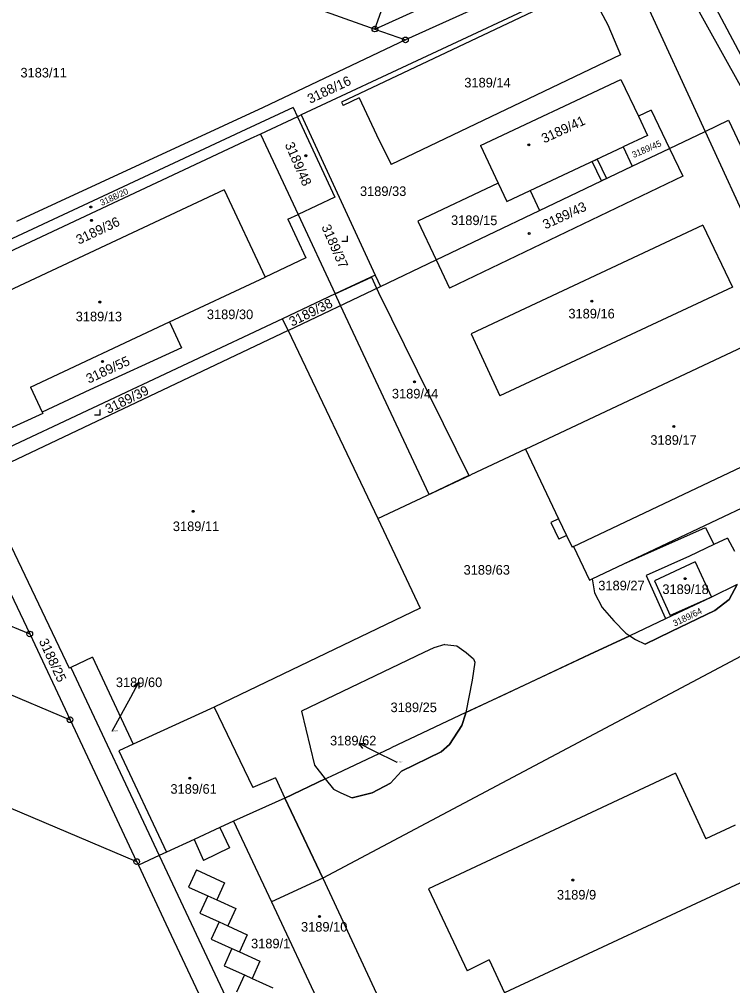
# Model space of a CAD drawing. Extents: x -593183 to -588034, y -1130415 to -1124994.
# Drawn here: x -591984.2 to -591857.8, y -1127874.8 to -1127703.4 of the extents above; entities that cross this region are included whole.
import ezdxf

# ---------------------------------------------------------------- set-up
doc = ezdxf.new("R2010")
doc.units = 0
for name, color, linetype in [('Vrstva 1', 7, 'Continuous'), ('Vrstva 16', 7, 'Continuous'), ('Vrstva 18', 7, 'Continuous'), ('Vrstva 19', 7, 'Continuous'), ('Vrstva 24', 7, 'Continuous'), ('Vrstva 25', 7, 'Continuous'), ('Vrstva 27', 7, 'Continuous'), ('Vrstva 4', 7, 'Continuous')]:
    doc.layers.add(name, color=color, linetype=linetype)

msp = doc.modelspace()

# ---------------------------------------------------------------- linework, layer by layer
at = {"layer": 'Vrstva 1'}
for p, q in [((-591876.11, -1127689.06), (-591915.78, -1127707.04)), ((-591870.18, -1127690.32), (-591847.52, -1127731.32)), ((-591921.2, -1127705.11), (-591916.51, -1127691.93)), ((-591921.2, -1127705.11), (-591893.01, -1127692.32)), ((-591876.43, -1127693.25), (-591934.25, -1127720.35)), ((-591876.43, -1127693.25), (-591862.67, -1127723.27)), ((-591944.98, -1127696.65), (-591921.2, -1127705.11)), ((-591883.52, -1127697.42), (-591927.11, -1127718.08)), ((-591883.32, -1127697.95), (-591879.92, -1127704.36)), ((-591879.92, -1127704.36), (-591877.65, -1127709.69)), ((-591921.2, -1127705.11), (-591915.78, -1127707.04)), ((-591915.78, -1127707.04), (-591941.03, -1127719.02)), ((-591877.65, -1127709.69), (-591918.32, -1127729.16)), ((-591902.47, -1127725.76), (-591877.59, -1127714.04)), ((-591877.59, -1127714.04), (-591874.47, -1127720.58)), ((-591927.11, -1127718.08), (-591926.83, -1127718.67)), ((-591923.97, -1127717.3), (-591926.83, -1127718.67)), ((-591923.97, -1127717.3), (-591920.89, -1127723.89)), ((-591941.03, -1127719.02), (-591984.76, -1127739.26)), ((-591935.7, -1127719.01), (-591944.06, -1127722.94)), ((-591935.7, -1127719.01), (-591934.93, -1127720.66)), ((-591934.25, -1127720.35), (-591934.71, -1127720.56)), ((-591934.25, -1127720.35), (-591921.17, -1127748.78)), ((-591872.22, -1127719.51), (-591874.47, -1127720.58)), ((-591872.22, -1127719.51), (-591868.98, -1127726.28)), ((-591934.93, -1127720.66), (-591941.5, -1127723.75)), ((-591934.71, -1127720.56), (-591934.93, -1127720.66)), ((-591934.93, -1127720.66), (-591928.29, -1127734.94)), ((-591874.47, -1127720.58), (-591872.86, -1127723.97)), ((-591862.67, -1127723.27), (-591858.52, -1127721.29)), ((-591858.52, -1127721.29), (-591842.55, -1127755.19)), ((-591944.06, -1127722.94), (-591956.84, -1127728.9)), ((-591941.5, -1127723.75), (-591943.29, -1127724.59)), ((-591941.5, -1127723.75), (-591934.82, -1127738)), ((-591920.89, -1127723.89), (-591918.32, -1127729.16)), ((-591868.98, -1127726.28), (-591862.67, -1127723.27)), ((-591862.67, -1127723.27), (-591847.08, -1127757.27)), ((-591943.29, -1127724.59), (-591956.04, -1127730.57)), ((-591872.86, -1127723.97), (-591877.2, -1127726.01)), ((-591902.47, -1127725.76), (-591899.33, -1127732.42)), ((-591877.2, -1127726.01), (-591875.57, -1127729.43)), ((-591875.57, -1127729.43), (-591868.98, -1127726.28)), ((-591868.98, -1127726.28), (-591866.64, -1127731.18)), ((-591956.84, -1127728.9), (-591998.46, -1127748.3)), ((-591956.04, -1127730.57), (-591997.65, -1127750.11)), ((-591892.01, -1127737.28), (-591875.57, -1127729.43)), ((-591899.33, -1127732.42), (-591913.57, -1127739.2)), ((-591866.64, -1127731.18), (-591907.98, -1127751.04)), ((-591899.33, -1127732.42), (-591897.79, -1127735.69)), ((-591947.92, -1127733.61), (-591989.49, -1127753.13)), ((-591947.92, -1127733.61), (-591940.68, -1127749.1)), ((-591897.79, -1127735.69), (-591893.66, -1127733.75)), ((-591893.66, -1127733.75), (-591892.01, -1127737.28)), ((-591928.29, -1127734.94), (-591934.82, -1127738)), ((-591910.35, -1127746.02), (-591892.01, -1127737.28)), ((-591936.63, -1127738.85), (-591934.82, -1127738)), ((-591936.63, -1127738.85), (-591933.43, -1127745.7)), ((-591934.82, -1127738), (-591928.22, -1127752.09)), ((-591913.57, -1127739.2), (-591910.35, -1127746.02)), ((-591863.04, -1127739.91), (-591904.14, -1127759.17)), ((-591863.04, -1127739.91), (-591857.83, -1127750.9)), ((-591933.43, -1127745.7), (-591940.68, -1127749.1)), ((-591920.23, -1127750.74), (-591910.35, -1127746.02)), ((-591910.35, -1127746.02), (-591907.98, -1127751.04)), ((-591957.61, -1127757.05), (-591940.68, -1127749.1)), ((-591921.17, -1127748.78), (-591928.22, -1127752.09)), ((-591921.17, -1127748.78), (-591920.23, -1127750.74)), ((-591936.58, -1127758.55), (-591920.23, -1127750.74)), ((-591857.83, -1127750.9), (-591899.05, -1127770.15)), ((-591928.22, -1127752.09), (-591937.56, -1127756.49)), ((-591937.56, -1127756.49), (-591992.11, -1127782.16)), ((-591936.58, -1127758.55), (-591937.56, -1127756.49)), ((-591982.23, -1127768.61), (-591957.61, -1127757.05)), ((-591957.61, -1127757.05), (-591955.48, -1127761.67)), ((-591936.58, -1127758.55), (-591991.09, -1127784.43)), ((-591936.58, -1127758.55), (-591920.7, -1127791.92)), ((-591904.14, -1127759.17), (-591899.05, -1127770.15)), ((-591894.52, -1127779.59), (-591850.01, -1127758.65)), ((-591955.48, -1127761.67), (-591971.76, -1127769.12)), ((-591982.23, -1127768.61), (-591980.18, -1127773.08)), ((-591971.76, -1127769.12), (-591980.18, -1127773.08)), ((-591980.09, -1127773.28), (-591990.75, -1127778.16)), ((-591980.18, -1127773.08), (-591980.09, -1127773.28)), ((-591886.01, -1127796.88), (-591842.19, -1127776.07)), ((-591894.52, -1127779.59), (-591904.19, -1127784.14)), ((-591894.52, -1127779.59), (-591888.64, -1127791.94)), ((-591991.54, -1127784.64), (-591975.39, -1127818.45)), ((-591920.7, -1127791.92), (-591904.19, -1127784.14)), ((-591877.07, -1127799.95), (-591850.27, -1127787.24)), ((-592039.86, -1127788.3), (-591982.39, -1127812.39)), ((-591920.7, -1127791.92), (-591913.16, -1127807.83)), ((-591888.64, -1127791.94), (-591890, -1127792.59)), ((-591890, -1127792.59), (-591888.59, -1127795.55)), ((-591877.07, -1127799.95), (-591862.62, -1127793.5)), ((-591862.62, -1127793.5), (-591861.09, -1127796.53)), ((-591887.23, -1127794.9), (-591888.59, -1127795.55)), ((-591887.23, -1127794.9), (-591886.24, -1127796.99)), ((-591858.7, -1127795.39), (-591861.09, -1127796.53)), ((-591858.7, -1127795.39), (-591857.46, -1127797.72)), ((-591886.01, -1127796.88), (-591886.24, -1127796.99)), ((-591886.01, -1127796.88), (-591883.18, -1127802.85)), ((-591861.09, -1127796.53), (-591865.41, -1127798.58)), ((-592042.97, -1127799.14), (-591975.25, -1127827.6)), ((-591865.41, -1127798.58), (-591873.14, -1127802.01)), ((-591882.69, -1127802.62), (-591877.07, -1127799.95)), ((-591883.18, -1127802.85), (-591882.69, -1127802.62)), ((-591882.69, -1127802.62), (-591882.29, -1127805.07)), ((-591873.14, -1127802.01), (-591869.76, -1127809.54)), ((-591986.32, -1127804.02), (-591982.39, -1127812.39)), ((-591856.97, -1127803.63), (-591861.54, -1127805.88)), ((-591856.97, -1127803.63), (-591858.38, -1127806.28)), ((-591882.29, -1127805.07), (-591880.9, -1127807.68)), ((-591861.54, -1127805.88), (-591869.68, -1127809.72)), ((-591913.16, -1127807.83), (-591949.71, -1127825.37)), ((-591880.9, -1127807.68), (-591878.85, -1127810.05)), ((-591858.38, -1127806.28), (-591860.95, -1127808.22)), ((-591869.76, -1127809.54), (-591869.68, -1127809.72)), ((-591860.95, -1127808.22), (-591868.67, -1127811.96)), ((-591878.85, -1127810.05), (-591876.72, -1127812.26)), ((-591869.68, -1127809.72), (-591876.03, -1127812.71)), ((-591982.39, -1127812.39), (-591975.25, -1127827.6)), ((-591876.03, -1127812.71), (-591883.17, -1127816.05)), ((-591876.72, -1127812.26), (-591876.03, -1127812.71)), ((-591876.03, -1127812.71), (-591874.99, -1127813.38)), ((-591868.67, -1127811.96), (-591873.29, -1127814.19)), ((-591908.8, -1127814.28), (-591910.78, -1127814.83)), ((-591908.8, -1127814.28), (-591906.69, -1127814.51)), ((-591906.69, -1127814.51), (-591905.04, -1127815.68)), ((-591874.99, -1127813.38), (-591873.29, -1127814.19)), ((-592052.09, -1127815.06), (-591963.44, -1127852.75)), ((-591912.54, -1127815.65), (-591934.21, -1127826.07)), ((-591910.78, -1127814.83), (-591912.54, -1127815.65)), ((-591905.04, -1127815.68), (-591903.71, -1127816.79)), ((-591883.17, -1127816.05), (-591898.96, -1127823.45)), ((-591971.26, -1127816.51), (-591975.11, -1127818.32)), ((-591971.26, -1127816.51), (-591964.04, -1127831.91)), ((-591903.5, -1127817.41), (-591903.95, -1127820.59)), ((-591903.71, -1127816.79), (-591903.5, -1127817.41)), ((-591975.11, -1127818.32), (-591975.39, -1127818.45)), ((-591975.11, -1127818.32), (-591959.42, -1127851.69)), ((-591903.95, -1127820.59), (-591905.06, -1127826.31)), ((-591898.96, -1127823.45), (-591905.06, -1127826.31)), ((-591949.71, -1127825.37), (-591964.04, -1127831.91)), ((-591949.71, -1127825.37), (-591942.87, -1127839.64)), ((-591934.21, -1127826.07), (-591931.92, -1127835.68)), ((-591905.06, -1127826.31), (-591918.31, -1127832.57)), ((-591905.12, -1127826.6), (-591905.78, -1127828.62)), ((-591905.06, -1127826.31), (-591905.12, -1127826.6)), ((-591975.25, -1127827.6), (-591963.44, -1127852.75)), ((-591905.78, -1127828.62), (-591907.99, -1127831.98)), ((-591964.04, -1127831.91), (-591966.58, -1127833.1)), ((-591966.58, -1127833.1), (-591958.15, -1127851.08)), ((-591909.45, -1127833.3), (-591916.47, -1127836.69)), ((-591907.99, -1127831.98), (-591909.45, -1127833.3)), ((-591931.92, -1127835.68), (-591929.99, -1127838.08)), ((-591916.47, -1127836.69), (-591918.42, -1127838.83)), ((-591938.84, -1127837.89), (-591942.87, -1127839.64)), ((-591938.84, -1127837.89), (-591937.15, -1127841.48)), ((-591929.99, -1127838.08), (-591937.15, -1127841.48)), ((-591929.99, -1127838.08), (-591928.54, -1127839.89)), ((-591867.94, -1127837.05), (-591911.68, -1127857.58)), ((-591867.94, -1127837.05), (-591862.51, -1127848.73)), ((-591928.54, -1127839.89), (-591927.27, -1127840.58)), ((-591918.42, -1127838.83), (-591921.7, -1127840.56)), ((-591937.15, -1127841.48), (-591946.24, -1127845.56)), ((-591937.15, -1127841.48), (-591930.45, -1127855.72)), ((-591927.27, -1127840.58), (-591925.26, -1127841.43)), ((-591921.7, -1127840.56), (-591925.26, -1127841.43)), ((-591946.24, -1127845.56), (-591948.69, -1127846.7)), ((-591946.24, -1127845.56), (-591939.52, -1127859.9)), ((-591948.69, -1127846.7), (-591946.99, -1127850.33)), ((-591857.33, -1127846.32), (-591862.51, -1127848.73)), ((-591953.26, -1127848.85), (-591958.15, -1127851.08)), ((-591953.26, -1127848.85), (-591951.58, -1127852.54)), ((-591946.99, -1127850.33), (-591951.58, -1127852.54)), ((-591959.42, -1127851.69), (-591963.14, -1127853.39)), ((-591958.15, -1127851.08), (-591959.42, -1127851.69)), ((-591959.42, -1127851.69), (-591938.85, -1127895.42)), ((-591963.44, -1127852.75), (-591963.14, -1127853.39)), ((-591963.14, -1127853.39), (-591958.25, -1127863.78)), ((-591930.45, -1127855.72), (-591916.92, -1127884.74)), ((-591853.21, -1127855.03), (-591898.25, -1127876.01)), ((-591911.68, -1127857.58), (-591904.86, -1127872.12)), ((-591939.52, -1127859.9), (-591925.85, -1127889.06)), ((-591958.25, -1127863.78), (-591951.99, -1127877.08)), ((-591900.95, -1127870.18), (-591904.86, -1127872.12)), ((-591900.95, -1127870.18), (-591898.25, -1127876.01))]:
    msp.add_line(p, q, dxfattribs=at)
msp.add_lwpolyline([(-591929.99, -1127838.08), (-591928.97, -1127837.6), (-591918.31, -1127832.57)], dxfattribs=at)
at = {"layer": 'Vrstva 16'}
for p, q in [((-591967.76, -1127829.63), (-591964.47, -1127823.57)), ((-591917.23, -1127835.16), (-591921.32, -1127833.15))]:
    msp.add_line(p, q, dxfattribs=at)
at = {"layer": 'Vrstva 24'}
for centre, radius in [((-591921.2, -1127705.11), 0.5), ((-591921.2, -1127705.11), 0.0327), ((-591915.78, -1127707.04), 0.5), ((-591915.78, -1127707.04), 0.0327), ((-591982.39, -1127812.39), 0.5), ((-591982.39, -1127812.39), 0.0327), ((-591975.25, -1127827.6), 0.5), ((-591975.25, -1127827.6), 0.0327), ((-591963.44, -1127852.75), 0.5), ((-591963.44, -1127852.75), 0.0327)]:
    msp.add_circle(centre, radius, dxfattribs=at)
at = {"layer": 'Vrstva 25'}
for p, q in [((-591926.04, -1127742.8), (-591926.04, -1127741.8)), ((-591926.04, -1127742.8), (-591927.04, -1127742.8)), ((-591969.92, -1127773.61), (-591970.92, -1127773.61)), ((-591969.92, -1127773.61), (-591969.92, -1127772.61)), ((-591964.47, -1127823.57), (-591963.04, -1127820.93)), ((-591921.32, -1127833.15), (-591924.01, -1127831.82))]:
    msp.add_line(p, q, dxfattribs=at)
for points in [[(-591963.96, -1127821.57), (-591963.04, -1127820.93), (-591963.08, -1127822.05)], [(-591923.33, -1127832.71), (-591924.01, -1127831.82), (-591922.89, -1127831.82)]]:
    msp.add_lwpolyline(points, dxfattribs=at)
for centre, radius in [((-591893.92, -1127725.67), 0.175), ((-591893.92, -1127725.67), 0.15), ((-591933.44, -1127727.57), 0.175), ((-591933.44, -1127727.57), 0.15), ((-591971.58, -1127736.67), 0.175), ((-591971.58, -1127736.67), 0.15), ((-591971.45, -1127739.04), 0.175), ((-591971.45, -1127739.04), 0.15), ((-591893.83, -1127741.37), 0.175), ((-591893.83, -1127741.37), 0.15), ((-591969.96, -1127753.52), 0.175), ((-591969.96, -1127753.52), 0.15), ((-591882.73, -1127753.35), 0.175), ((-591882.73, -1127753.35), 0.15), ((-591969.47, -1127764.08), 0.175), ((-591969.47, -1127764.08), 0.15), ((-591914.19, -1127767.68), 0.175), ((-591914.19, -1127767.68), 0.15), ((-591868.19, -1127775.6), 0.175), ((-591868.19, -1127775.6), 0.15), ((-591953.42, -1127790.64), 0.175), ((-591953.42, -1127790.64), 0.15), ((-591866.22, -1127802.58), 0.175), ((-591866.22, -1127802.58), 0.15), ((-591953.99, -1127837.95), 0.175), ((-591953.99, -1127837.95), 0.15), ((-591886.13, -1127856.02), 0.175), ((-591886.13, -1127856.02), 0.15), ((-591931, -1127862.5), 0.175), ((-591931, -1127862.5), 0.15)]:
    msp.add_circle(centre, radius, dxfattribs=at)
at = {"layer": 'Vrstva 27'}
for p, q in [((-591882.67, -1127728.58), (-591881.77, -1127728.16)), ((-591881.02, -1127732.03), (-591882.67, -1127728.58)), ((-591881.77, -1127728.16), (-591880.12, -1127731.6)), ((-591880.12, -1127731.6), (-591881.02, -1127732.03)), ((-591928.22, -1127752.09), (-591921.83, -1127749.09)), ((-591921.83, -1127749.09), (-591920.93, -1127751.07)), ((-591920.93, -1127751.07), (-591920.59, -1127751.83)), ((-591927.28, -1127754.11), (-591928.22, -1127752.09)), ((-591920.59, -1127751.83), (-591904.53, -1127784.3)), ((-591911.61, -1127787.64), (-591927.28, -1127754.11)), ((-591904.53, -1127784.3), (-591911.61, -1127787.64)), ((-591858.38, -1127806.28), (-591856.97, -1127803.63)), ((-591860.95, -1127808.22), (-591858.38, -1127806.28)), ((-591868.67, -1127811.96), (-591860.95, -1127808.22)), ((-591883.17, -1127816.05), (-591876.03, -1127812.71)), ((-591876.03, -1127812.71), (-591874.99, -1127813.38)), ((-591873.29, -1127814.19), (-591868.67, -1127811.96)), ((-591874.99, -1127813.38), (-591873.29, -1127814.19)), ((-591854.35, -1127815.29), (-591930.45, -1127855.72)), ((-591905.06, -1127826.31), (-591883.17, -1127816.05)), ((-591905.78, -1127828.62), (-591905.12, -1127826.6)), ((-591905.12, -1127826.6), (-591905.06, -1127826.31)), ((-591907.99, -1127831.98), (-591905.78, -1127828.62)), ((-591916.47, -1127836.69), (-591909.45, -1127833.3)), ((-591909.45, -1127833.3), (-591907.99, -1127831.98)), ((-591918.42, -1127838.83), (-591916.47, -1127836.69)), ((-591937.15, -1127841.48), (-591929.99, -1127838.08)), ((-591929.99, -1127838.08), (-591928.54, -1127839.89)), ((-591928.54, -1127839.89), (-591927.27, -1127840.58)), ((-591921.7, -1127840.56), (-591918.42, -1127838.83)), ((-591930.45, -1127855.72), (-591937.15, -1127841.48)), ((-591927.27, -1127840.58), (-591925.26, -1127841.43)), ((-591925.26, -1127841.43), (-591921.7, -1127840.56))]:
    msp.add_line(p, q, dxfattribs=at)
at = {"layer": 'Vrstva 4'}
for p, q in [((-591873.65, -1127677.09), (-591845.46, -1127730.32)), ((-591893.66, -1127733.75), (-591877.2, -1127726.01)), ((-591888.64, -1127791.94), (-591887.23, -1127794.9)), ((-591864.43, -1127799.58), (-591871.63, -1127802.96)), ((-591864.43, -1127799.58), (-591861.54, -1127805.88)), ((-591871.63, -1127802.96), (-591868.84, -1127809.13)), ((-591861.54, -1127805.88), (-591868.84, -1127809.13)), ((-591948.69, -1127846.7), (-591953.26, -1127848.85)), ((-591952.83, -1127854.24), (-591954.22, -1127857.29)), ((-591952.83, -1127854.24), (-591947.86, -1127856.5)), ((-591930.45, -1127855.72), (-591939.52, -1127859.9)), ((-591954.22, -1127857.29), (-591950.84, -1127858.83)), ((-591947.86, -1127856.5), (-591949.24, -1127859.56)), ((-591950.84, -1127858.83), (-591952.24, -1127861.88)), ((-591950.84, -1127858.83), (-591949.24, -1127859.56)), ((-591949.24, -1127859.56), (-591945.86, -1127861.08)), ((-591952.24, -1127861.88), (-591948.81, -1127863.44)), ((-591945.86, -1127861.08), (-591947.27, -1127864.13)), ((-591948.81, -1127863.44), (-591950.2, -1127866.5)), ((-591948.81, -1127863.44), (-591947.27, -1127864.13)), ((-591947.27, -1127864.13), (-591943.85, -1127865.71)), ((-591943.85, -1127865.71), (-591945.23, -1127868.77)), ((-591950.2, -1127866.5), (-591946.55, -1127868.16)), ((-591946.55, -1127868.16), (-591947.94, -1127871.22)), ((-591946.55, -1127868.16), (-591945.23, -1127868.77)), ((-591945.23, -1127868.77), (-591941.58, -1127870.42)), ((-591947.94, -1127871.22), (-591944.34, -1127872.86)), ((-591941.58, -1127870.42), (-591942.97, -1127873.46)), ((-591944.34, -1127872.86), (-591945.74, -1127875.91)), ((-591944.34, -1127872.86), (-591942.97, -1127873.46)), ((-591942.97, -1127873.46), (-591939.28, -1127875.14))]:
    msp.add_line(p, q, dxfattribs=at)

# ---------------------------------------------------------------- texts
at = {"layer": 'Vrstva 16'}
for s, p in [('3189/60', (-591967.12, -1127821.81)), ('3189/62', (-591929.16, -1127832.15))]:
    msp.add_text(s, height=1.7, dxfattribs=at).set_placement(p)
at = {"layer": 'Vrstva 18'}
for s, height, p in [('3183/11', 1.7, (-591984.04, -1127713.7)), ('3189/14', 1.7, (-591905.35, -1127715.47)), ('3189/33', 1.7, (-591923.85, -1127734.72)), ('3189/30', 1.7, (-591950.99, -1127756.56)), ('3189/27', 1.7, (-591881.6, -1127804.65)), ('3189/25', 1.7, (-591918.43, -1127826.25)), ('3189/60', 0.2, (-591967.76, -1127829.63)), ('3189/62', 0.2, (-591917.23, -1127835.16))]:
    msp.add_text(s, height=height, dxfattribs=at).set_placement(p)
for s, height, rotation, p in [('3188/16', 1.7, 25.2532, (-591932.68, -1127718.39)), ('3189/45', 1.14, 23.344, (-591875.34, -1127728)), ('3189/15', 1.7, 359.7602, (-591907.71, -1127739.86)), ('3189/38', 1.7, 26.0195, (-591935.9, -1127757.9)), ('3189/64', 1.14, 25.8323, (-591868.05, -1127811.1)), ('3188/25', 1.7, 294.8294, (-591980.81, -1127813.66))]:
    msp.add_text(s, height=height, rotation=rotation, dxfattribs=at).set_placement(p)
at = {"layer": 'Vrstva 19'}
for s, height, rotation, p in [('3189/41', 1.7, 24.9218, (-591891.19, -1127725.41)), ('3189/48', 1.7, 293.5913, (-591937.21, -1127725.6)), ('3188/20', 1.1, 24.5534, (-591969.63, -1127736.49)), ('3189/43', 1.7, 24.9218, (-591890.97, -1127740.66)), ('3189/36', 1.7, 25.1533, (-591973.69, -1127743.36)), ('3189/37', 1.7, 293.5913, (-591930.72, -1127740.2)), ('3189/55', 1.7, 24.7695, (-591971.92, -1127768.01)), ('3189/39', 1.7, 26.1942, (-591968.48, -1127773.39))]:
    msp.add_text(s, height=height, rotation=rotation, dxfattribs=at).set_placement(p)
for s, p in [('3189/16', (-591886.9, -1127756.43)), ('3189/13', (-591974.24, -1127756.94)), ('3189/44', (-591918.19, -1127770.62)), ('3189/17', (-591872.37, -1127778.84)), ('3189/11', (-591957.02, -1127794.14)), ('3189/63', (-591905.48, -1127801.87)), ('3189/18', (-591870.24, -1127805.3)), ('3189/61', (-591957.45, -1127840.72)), ('3189/9', (-591888.93, -1127859.48)), ('3189/10', (-591934.3, -1127865.17)), ('3189/1', (-591943.16, -1127868.13))]:
    msp.add_text(s, height=1.7, dxfattribs=at).set_placement(p)

doc.saveas('drawing.dxf')
